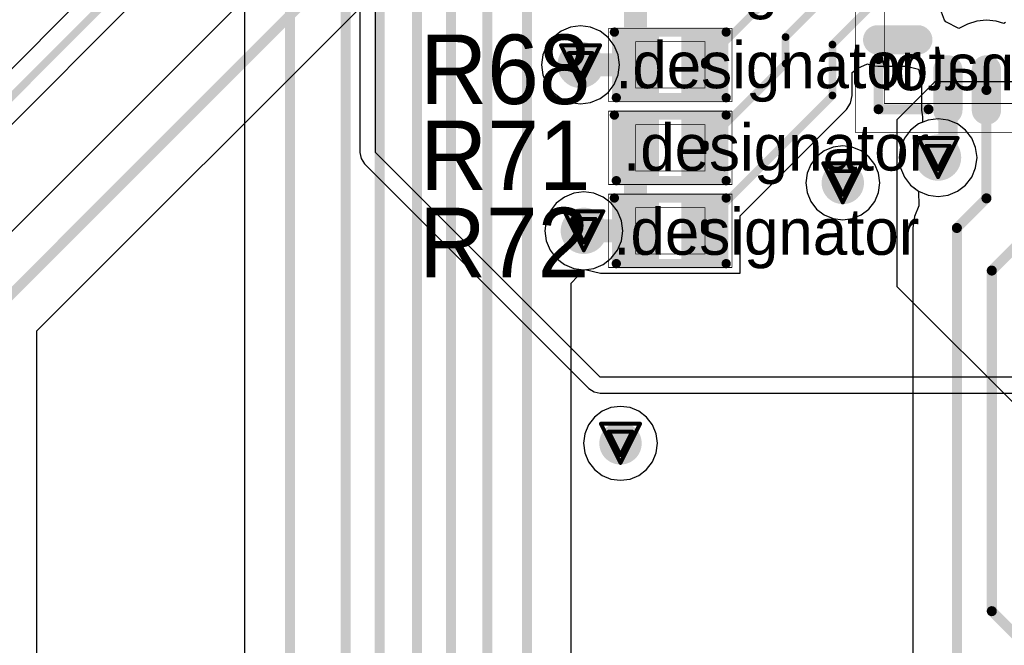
# Model space of a CAD drawing. Header units: millimetres. Extents: x 138 to 555, y 26 to 334.
# Tile 339 of 656: x 166 to 178, y 258 to 266. Entities that reach past the tile are written whole.
import ezdxf

# ---------------------------------------------------------------- set-up
doc = ezdxf.new("R2010")
doc.units = ezdxf.units.MM
for name, color, linetype in [('BottomLayer', 5, 'Continuous'), ('DrillDrawing', 1, 'Continuous'), ('Mechanical20', 56, 'Continuous'), ('Mechanical27', 56, 'Continuous'), ('Mechanical30', 56, 'Continuous'), ('MidLayer1', 16, 'Continuous'), ('MidLayer2', 76, 'Continuous'), ('MidLayer3', 90, 'Continuous'), ('MidLayer4', 156, 'Continuous'), ('MultiLayer', 9, 'Continuous'), ('TopLayer', 1, 'Continuous'), ('TopOverlay', 2, 'Continuous'), ('TopPaste', 8, 'Continuous'), ('TopSolder', 216, 'Continuous'), ('ViaHoleLayer', 16, 'Continuous')]:
    doc.layers.add(name, color=color, linetype=linetype)

# ---------------------------------------------------------------- blocks, each defined once
blk = doc.blocks.new('ICC_QFN64_EPAD_9X9_P050_510')
at = {"layer": 'Mechanical20', "const_width": 0.01}
for points in [[(4.95, -4.95), (4.95, 4.95)], [(4.95, -4.95), (-4.95, -4.95)]]:
    blk.add_lwpolyline(points, dxfattribs=at)
at = {"layer": 'Mechanical20', "const_width": 0.005}
blk.add_lwpolyline([(4.948, -4.95, 1), (4.952, -4.95, 1)], format="xyb", close=True, dxfattribs=at)
blk.add_lwpolyline([(4.948, -4.95, 1), (4.952, -4.95, 1)], format="xyb", close=True, dxfattribs=at)
at = {"layer": 'Mechanical27', "const_width": 0.01}
for points in [[(4.575, -4.575), (4.575, 4.575)], [(4.575, -4.575), (-4.575, -4.575)]]:
    blk.add_lwpolyline(points, dxfattribs=at)
at = {"layer": 'Mechanical27', "const_width": 0.005}
blk.add_lwpolyline([(4.573, -4.575, 1), (4.577, -4.575, 1)], format="xyb", close=True, dxfattribs=at)
blk.add_lwpolyline([(4.573, -4.575, 1), (4.577, -4.575, 1)], format="xyb", close=True, dxfattribs=at)
at = {"layer": 'TopLayer', "const_width": 0.28}
for points in [[(4.66, -3.25), (4.14, -3.25)], [(4.66, -3.75), (4.14, -3.75)], [(3.75, -4.14), (3.75, -4.66)]]:
    blk.add_lwpolyline(points, dxfattribs=at)
at = {"layer": 'TopLayer', "const_width": 0.14}
for points in [[(4.07, -3.25, 1), (4.21, -3.25, 1)], [(4.59, -3.25, 1), (4.73, -3.25, 1)], [(4.07, -3.75, 1), (4.21, -3.75, 1)], [(4.59, -3.75, 1), (4.73, -3.75, 1)], [(3.68, -4.14, 1), (3.82, -4.14, 1)], [(3.68, -4.66, 1), (3.82, -4.66, 1)]]:
    blk.add_lwpolyline(points, format="xyb", close=True, dxfattribs=at)
at = {"layer": 'TopOverlay', "const_width": 0.127}
for points in [[(4.65, -4.65), (4.65, -4)], [(4.65, -4.65), (4, -4.65)]]:
    blk.add_lwpolyline(points, dxfattribs=at)
at = {"layer": 'TopOverlay', "const_width": 0.0635}
for points in [[(4.618, -4, 1), (4.682, -4, 1)], [(3.968, -4.65, 1), (4.032, -4.65, 1)], [(4.618, -4.65, 1), (4.682, -4.65, 1)], [(4.618, -4.65, 1), (4.682, -4.65, 1)]]:
    blk.add_lwpolyline(points, format="xyb", close=True, dxfattribs=at)
at = {"layer": 'TopPaste', "const_width": 0.28}
for points in [[(4.66, -3.25), (4.14, -3.25)], [(4.66, -3.75), (4.14, -3.75)], [(3.75, -4.14), (3.75, -4.66)]]:
    blk.add_lwpolyline(points, dxfattribs=at)
at = {"layer": 'TopPaste', "const_width": 0.14}
for points in [[(4.07, -3.25, 1), (4.21, -3.25, 1)], [(4.59, -3.25, 1), (4.73, -3.25, 1)], [(4.07, -3.75, 1), (4.21, -3.75, 1)], [(4.59, -3.75, 1), (4.73, -3.75, 1)], [(3.68, -4.14, 1), (3.82, -4.14, 1)], [(3.68, -4.66, 1), (3.82, -4.66, 1)]]:
    blk.add_lwpolyline(points, format="xyb", close=True, dxfattribs=at)
at = {"layer": 'TopSolder', "const_width": 0.38}
for points in [[(4.66, -3.25), (4.14, -3.25)], [(4.66, -3.75), (4.14, -3.75)], [(3.75, -4.14), (3.75, -4.66)]]:
    blk.add_lwpolyline(points, dxfattribs=at)
at = {"layer": 'TopSolder', "const_width": 0.19}
for points in [[(4.045, -3.25, 1), (4.235, -3.25, 1)], [(4.565, -3.25, 1), (4.755, -3.25, 1)], [(4.045, -3.75, 1), (4.235, -3.75, 1)], [(4.565, -3.75, 1), (4.755, -3.75, 1)], [(3.655, -4.14, 1), (3.845, -4.14, 1)], [(3.655, -4.66, 1), (3.845, -4.66, 1)]]:
    blk.add_lwpolyline(points, format="xyb", close=True, dxfattribs=at)
blk = doc.blocks.new('R0402_744')
at = {"layer": 'Mechanical20', "const_width": 0.01}
for points in [[(-0.8, 0.475), (-0.8, -0.475)], [(0.8, 0.475), (-0.8, 0.475)], [(0.8, 0.475), (0.8, -0.475)], [(0.8, -0.475), (-0.8, -0.475)]]:
    blk.add_lwpolyline(points, dxfattribs=at)
at = {"layer": 'Mechanical20', "const_width": 0.005}
for points in [[(-0.803, 0.475, 1), (-0.798, 0.475, 1)], [(-0.803, 0.475, 1), (-0.798, 0.475, 1)], [(0.798, 0.475, 1), (0.803, 0.475, 1)], [(0.798, 0.475, 1), (0.803, 0.475, 1)], [(-0.803, -0.475, 1), (-0.798, -0.475, 1)], [(-0.803, -0.475, 1), (-0.798, -0.475, 1)], [(0.798, -0.475, 1), (0.803, -0.475, 1)], [(0.798, -0.475, 1), (0.803, -0.475, 1)]]:
    blk.add_lwpolyline(points, format="xyb", close=True, dxfattribs=at)
at = {"layer": 'Mechanical27', "const_width": 0.01}
for points in [[(-0.45, 0.3), (-0.45, -0.3)], [(0.45, 0.3), (-0.45, 0.3)], [(0.45, 0.3), (0.45, -0.3)], [(0.45, -0.3), (-0.45, -0.3)]]:
    blk.add_lwpolyline(points, dxfattribs=at)
at = {"layer": 'Mechanical27', "const_width": 0.005}
for points in [[(-0.452, 0.3, 1), (-0.447, 0.3, 1)], [(-0.452, 0.3, 1), (-0.447, 0.3, 1)], [(0.447, 0.3, 1), (0.452, 0.3, 1)], [(0.447, 0.3, 1), (0.452, 0.3, 1)], [(-0.452, -0.3, 1), (-0.447, -0.3, 1)], [(-0.452, -0.3, 1), (-0.447, -0.3, 1)], [(0.447, -0.3, 1), (0.452, -0.3, 1)], [(0.447, -0.3, 1), (0.452, -0.3, 1)]]:
    blk.add_lwpolyline(points, format="xyb", close=True, dxfattribs=at)
at = {"layer": 'TopLayer'}
for points in [[(-0.195, -0.35), (-0.195, 0.35), (-0.705, -0.35), (-0.705, 0.35)], [(0.705, -0.35), (0.705, 0.35), (0.195, -0.35), (0.195, 0.35)]]:
    blk.add_solid(points, dxfattribs=at)
at = {"layer": 'TopOverlay', "const_width": 0.12}
for points in [[(0.7, 0.425), (-0.725, 0.425)], [(0.725, -0.425), (-0.725, -0.425)]]:
    blk.add_lwpolyline(points, dxfattribs=at)
at = {"layer": 'TopOverlay', "const_width": 0.06}
for points in [[(-0.755, 0.425, 1), (-0.695, 0.425, 1)], [(0.67, 0.425, 1), (0.73, 0.425, 1)], [(-0.755, -0.425, 1), (-0.695, -0.425, 1)], [(0.695, -0.425, 1), (0.755, -0.425, 1)]]:
    blk.add_lwpolyline(points, format="xyb", close=True, dxfattribs=at)
at = {"layer": 'TopPaste'}
for points in [[(-0.195, -0.35), (-0.195, 0.35), (-0.705, -0.35), (-0.705, 0.35)], [(0.705, -0.35), (0.705, 0.35), (0.195, -0.35), (0.195, 0.35)]]:
    blk.add_solid(points, dxfattribs=at)
at = {"layer": 'TopSolder'}
for points in [[(-0.145, -0.4), (-0.145, 0.4), (-0.755, -0.4), (-0.755, 0.4)], [(0.755, -0.4), (0.755, 0.4), (0.145, -0.4), (0.145, 0.4)]]:
    blk.add_solid(points, dxfattribs=at)
blk = doc.blocks.new('R0402_747')
at = {"layer": 'Mechanical20', "const_width": 0.01}
for points in [[(-0.8, 0.475), (-0.8, -0.475)], [(0.8, 0.475), (-0.8, 0.475)], [(0.8, 0.475), (0.8, -0.475)], [(0.8, -0.475), (-0.8, -0.475)]]:
    blk.add_lwpolyline(points, dxfattribs=at)
at = {"layer": 'Mechanical20', "const_width": 0.005}
for points in [[(-0.803, 0.475, 1), (-0.798, 0.475, 1)], [(-0.803, 0.475, 1), (-0.798, 0.475, 1)], [(0.798, 0.475, 1), (0.803, 0.475, 1)], [(0.798, 0.475, 1), (0.803, 0.475, 1)], [(-0.803, -0.475, 1), (-0.798, -0.475, 1)], [(-0.803, -0.475, 1), (-0.798, -0.475, 1)], [(0.798, -0.475, 1), (0.803, -0.475, 1)], [(0.798, -0.475, 1), (0.803, -0.475, 1)]]:
    blk.add_lwpolyline(points, format="xyb", close=True, dxfattribs=at)
at = {"layer": 'Mechanical27', "const_width": 0.01}
for points in [[(-0.45, 0.3), (-0.45, -0.3)], [(0.45, 0.3), (-0.45, 0.3)], [(0.45, 0.3), (0.45, -0.3)], [(0.45, -0.3), (-0.45, -0.3)]]:
    blk.add_lwpolyline(points, dxfattribs=at)
at = {"layer": 'Mechanical27', "const_width": 0.005}
for points in [[(-0.452, 0.3, 1), (-0.447, 0.3, 1)], [(-0.452, 0.3, 1), (-0.447, 0.3, 1)], [(0.447, 0.3, 1), (0.452, 0.3, 1)], [(0.447, 0.3, 1), (0.452, 0.3, 1)], [(-0.452, -0.3, 1), (-0.447, -0.3, 1)], [(-0.452, -0.3, 1), (-0.447, -0.3, 1)], [(0.447, -0.3, 1), (0.452, -0.3, 1)], [(0.447, -0.3, 1), (0.452, -0.3, 1)]]:
    blk.add_lwpolyline(points, format="xyb", close=True, dxfattribs=at)
at = {"layer": 'TopLayer'}
for points in [[(-0.195, -0.35), (-0.195, 0.35), (-0.705, -0.35), (-0.705, 0.35)], [(0.705, -0.35), (0.705, 0.35), (0.195, -0.35), (0.195, 0.35)]]:
    blk.add_solid(points, dxfattribs=at)
at = {"layer": 'TopOverlay', "const_width": 0.12}
for points in [[(0.7, 0.425), (-0.725, 0.425)], [(0.725, -0.425), (-0.725, -0.425)]]:
    blk.add_lwpolyline(points, dxfattribs=at)
at = {"layer": 'TopOverlay', "const_width": 0.06}
for points in [[(-0.755, 0.425, 1), (-0.695, 0.425, 1)], [(0.67, 0.425, 1), (0.73, 0.425, 1)], [(-0.755, -0.425, 1), (-0.695, -0.425, 1)], [(0.695, -0.425, 1), (0.755, -0.425, 1)]]:
    blk.add_lwpolyline(points, format="xyb", close=True, dxfattribs=at)
at = {"layer": 'TopPaste'}
for points in [[(-0.195, -0.35), (-0.195, 0.35), (-0.705, -0.35), (-0.705, 0.35)], [(0.705, -0.35), (0.705, 0.35), (0.195, -0.35), (0.195, 0.35)]]:
    blk.add_solid(points, dxfattribs=at)
at = {"layer": 'TopSolder'}
for points in [[(-0.145, -0.4), (-0.145, 0.4), (-0.755, -0.4), (-0.755, 0.4)], [(0.755, -0.4), (0.755, 0.4), (0.145, -0.4), (0.145, 0.4)]]:
    blk.add_solid(points, dxfattribs=at)
blk = doc.blocks.new('R0402_749')
at = {"layer": 'Mechanical20', "const_width": 0.01}
for points in [[(-0.8, 0.475), (-0.8, -0.475)], [(0.8, 0.475), (-0.8, 0.475)], [(0.8, 0.475), (0.8, -0.475)], [(0.8, -0.475), (-0.8, -0.475)]]:
    blk.add_lwpolyline(points, dxfattribs=at)
at = {"layer": 'Mechanical20', "const_width": 0.005}
for points in [[(-0.803, 0.475, 1), (-0.798, 0.475, 1)], [(-0.803, 0.475, 1), (-0.798, 0.475, 1)], [(0.798, 0.475, 1), (0.803, 0.475, 1)], [(0.798, 0.475, 1), (0.803, 0.475, 1)], [(-0.803, -0.475, 1), (-0.798, -0.475, 1)], [(-0.803, -0.475, 1), (-0.798, -0.475, 1)], [(0.798, -0.475, 1), (0.803, -0.475, 1)], [(0.798, -0.475, 1), (0.803, -0.475, 1)]]:
    blk.add_lwpolyline(points, format="xyb", close=True, dxfattribs=at)
at = {"layer": 'Mechanical27', "const_width": 0.01}
for points in [[(-0.45, 0.3), (-0.45, -0.3)], [(0.45, 0.3), (-0.45, 0.3)], [(0.45, 0.3), (0.45, -0.3)], [(0.45, -0.3), (-0.45, -0.3)]]:
    blk.add_lwpolyline(points, dxfattribs=at)
at = {"layer": 'Mechanical27', "const_width": 0.005}
for points in [[(-0.452, 0.3, 1), (-0.447, 0.3, 1)], [(-0.452, 0.3, 1), (-0.447, 0.3, 1)], [(0.447, 0.3, 1), (0.452, 0.3, 1)], [(0.447, 0.3, 1), (0.452, 0.3, 1)], [(-0.452, -0.3, 1), (-0.447, -0.3, 1)], [(-0.452, -0.3, 1), (-0.447, -0.3, 1)], [(0.447, -0.3, 1), (0.452, -0.3, 1)], [(0.447, -0.3, 1), (0.452, -0.3, 1)]]:
    blk.add_lwpolyline(points, format="xyb", close=True, dxfattribs=at)
at = {"layer": 'TopLayer'}
for points in [[(-0.195, -0.35), (-0.195, 0.35), (-0.705, -0.35), (-0.705, 0.35)], [(0.705, -0.35), (0.705, 0.35), (0.195, -0.35), (0.195, 0.35)]]:
    blk.add_solid(points, dxfattribs=at)
at = {"layer": 'TopOverlay', "const_width": 0.12}
for points in [[(0.7, 0.425), (-0.725, 0.425)], [(0.725, -0.425), (-0.725, -0.425)]]:
    blk.add_lwpolyline(points, dxfattribs=at)
at = {"layer": 'TopOverlay', "const_width": 0.06}
for points in [[(-0.755, 0.425, 1), (-0.695, 0.425, 1)], [(0.67, 0.425, 1), (0.73, 0.425, 1)], [(-0.755, -0.425, 1), (-0.695, -0.425, 1)], [(0.695, -0.425, 1), (0.755, -0.425, 1)]]:
    blk.add_lwpolyline(points, format="xyb", close=True, dxfattribs=at)
at = {"layer": 'TopPaste'}
for points in [[(-0.195, -0.35), (-0.195, 0.35), (-0.705, -0.35), (-0.705, 0.35)], [(0.705, -0.35), (0.705, 0.35), (0.195, -0.35), (0.195, 0.35)]]:
    blk.add_solid(points, dxfattribs=at)
at = {"layer": 'TopSolder'}
for points in [[(-0.145, -0.4), (-0.145, 0.4), (-0.755, -0.4), (-0.755, 0.4)], [(0.755, -0.4), (0.755, 0.4), (0.145, -0.4), (0.145, 0.4)]]:
    blk.add_solid(points, dxfattribs=at)

msp = doc.modelspace()

# ---------------------------------------------------------------- linework, layer by layer
at = {"layer": 'BottomLayer'}
for p, q in [((176.509, 276.563), (164.438, 264.492)), ((164.873, 264.206), (171.777, 271.109)), ((171.704, 269.646), (165.073, 263.016)), ((165.93, 262.261), (172.51, 268.84)), ((172.729, 266.144), (172.625, 266.064)), ((172.851, 266.195), (172.729, 266.144)), ((172.982, 266.212), (172.851, 266.195)), ((173.112, 266.195), (172.982, 266.212)), ((173.234, 266.144), (173.112, 266.195)), ((173.338, 266.064), (173.234, 266.144)), ((172.625, 266.064), (172.545, 265.96)), ((173.418, 265.96), (173.338, 266.064)), ((172.545, 265.96), (172.494, 265.838)), ((173.469, 265.838), (173.418, 265.96)), ((172.494, 265.838), (172.477, 265.707)), ((173.486, 265.707), (173.469, 265.838)), ((172.477, 265.707), (172.494, 265.577)), ((173.469, 265.577), (173.486, 265.707)), ((172.494, 265.577), (172.545, 265.455)), ((173.418, 265.455), (173.469, 265.577)), ((172.545, 265.455), (172.625, 265.351)), ((172.625, 265.351), (172.729, 265.271)), ((173.234, 265.271), (173.338, 265.351)), ((173.338, 265.351), (173.418, 265.455)), ((172.729, 265.271), (172.851, 265.22)), ((172.851, 265.22), (172.982, 265.203)), ((172.982, 265.203), (173.112, 265.22)), ((173.112, 265.22), (173.234, 265.271)), ((177.488, 264.993), (177.366, 264.943)), ((177.618, 265.01), (177.488, 264.993)), ((177.749, 264.993), (177.618, 265.01)), ((177.87, 264.943), (177.749, 264.993)), ((177.262, 264.863), (177.181, 264.758)), ((177.366, 264.943), (177.262, 264.863)), ((177.975, 264.863), (177.87, 264.943)), ((178.055, 264.758), (177.975, 264.863)), ((177.181, 264.758), (177.131, 264.637)), ((178.105, 264.637), (178.055, 264.758)), ((177.131, 264.637), (177.114, 264.506)), ((178.123, 264.506), (178.105, 264.637)), ((177.114, 264.506), (177.131, 264.375)), ((178.105, 264.375), (178.123, 264.506)), ((177.131, 264.375), (177.181, 264.254)), ((178.055, 264.254), (178.105, 264.375)), ((177.181, 264.254), (177.262, 264.149)), ((177.975, 264.149), (178.055, 264.254)), ((177.262, 264.149), (177.366, 264.069)), ((177.366, 264.069), (177.488, 264.019)), ((177.749, 264.019), (177.87, 264.069)), ((177.87, 264.069), (177.975, 264.149)), ((172.772, 263.994), (172.667, 263.914)), ((172.893, 264.045), (172.772, 263.994)), ((173.024, 264.062), (172.893, 264.045)), ((173.154, 264.045), (173.024, 264.062)), ((173.276, 263.994), (173.154, 264.045)), ((173.38, 263.914), (173.276, 263.994)), ((177.488, 264.019), (177.618, 264.002)), ((177.618, 264.002), (177.749, 264.019)), ((172.587, 263.81), (172.537, 263.688)), ((172.667, 263.914), (172.587, 263.81)), ((173.461, 263.81), (173.38, 263.914)), ((173.511, 263.688), (173.461, 263.81)), ((172.537, 263.688), (172.519, 263.557)), ((173.528, 263.557), (173.511, 263.688)), ((172.519, 263.557), (172.537, 263.427)), ((173.511, 263.427), (173.528, 263.557)), ((172.537, 263.427), (172.587, 263.305)), ((173.461, 263.305), (173.511, 263.427)), ((172.587, 263.305), (172.667, 263.201)), ((173.38, 263.201), (173.461, 263.305)), ((172.667, 263.201), (172.772, 263.121)), ((173.276, 263.121), (173.38, 263.201)), ((172.772, 263.121), (172.893, 263.07)), ((172.893, 263.07), (173.024, 263.053)), ((173.024, 263.053), (173.154, 263.07)), ((173.154, 263.07), (173.276, 263.121)), ((165.93, 242.316), (165.93, 262.261))]:
    msp.add_line(p, q, dxfattribs=at)
for points, const_width in [([(164.619, 264.312), (176.689, 276.382)], 0.1), ([(165.36, 262.497), (172.507, 269.644)], 0.13)]:
    msp.add_lwpolyline(points, dxfattribs=dict(at, const_width=const_width))
for points, const_width in [([(172.832, 265.707, 1), (173.132, 265.707, 1)], 0.3), ([(177.468, 264.506, 1), (177.768, 264.506, 1)], 0.3), ([(176.245, 264.178, 1), (176.52, 264.178, 1)], 0.275), ([(172.874, 263.557, 1), (173.174, 263.557, 1)], 0.3), ([(173.362, 260.803, 1), (173.637, 260.803, 1)], 0.275)]:
    msp.add_lwpolyline(points, format="xyb", close=True, dxfattribs=dict(at, const_width=const_width))
at = {"layer": 'DrillDrawing', "const_width": 0.0508}
for points in [[(172.728, 265.961), (173.236, 265.961)], [(172.728, 265.961), (172.982, 265.453)], [(172.982, 265.453), (173.236, 265.961)], [(172.829, 265.86), (173.134, 265.86)], [(172.829, 265.86), (172.982, 265.555)], [(172.982, 265.555), (173.134, 265.86)], [(177.364, 264.76), (177.872, 264.76)], [(177.364, 264.76), (177.618, 264.252)], [(177.618, 264.252), (177.872, 264.76)], [(177.466, 264.658), (177.771, 264.658)], [(177.466, 264.658), (177.618, 264.354)], [(177.618, 264.354), (177.771, 264.658)], [(176.128, 264.432), (176.636, 264.432)], [(176.128, 264.432), (176.382, 263.924)], [(176.382, 263.924), (176.636, 264.432)], [(176.23, 264.33), (176.534, 264.33)], [(176.23, 264.33), (176.382, 264.025)], [(176.382, 264.025), (176.534, 264.33)], [(172.77, 263.811), (173.278, 263.811)], [(172.77, 263.811), (173.024, 263.303)], [(173.024, 263.303), (173.278, 263.811)], [(172.871, 263.71), (173.176, 263.71)], [(172.871, 263.71), (173.024, 263.405)], [(173.024, 263.405), (173.176, 263.71)], [(173.245, 261.057), (173.753, 261.057)], [(173.245, 261.057), (173.499, 260.549)], [(173.499, 260.549), (173.753, 261.057)], [(173.347, 260.955), (173.652, 260.955)], [(173.347, 260.955), (173.499, 260.651)], [(173.499, 260.651), (173.652, 260.955)]]:
    msp.add_lwpolyline(points, dxfattribs=at)
at = {"layer": 'DrillDrawing', "const_width": 0.0254}
for points in [[(172.715, 265.961, 1), (172.74, 265.961, 1)], [(172.715, 265.961, 1), (172.74, 265.961, 1)], [(173.223, 265.961, 1), (173.248, 265.961, 1)], [(173.223, 265.961, 1), (173.248, 265.961, 1)], [(172.817, 265.86, 1), (172.842, 265.86, 1)], [(172.817, 265.86, 1), (172.842, 265.86, 1)], [(173.121, 265.86, 1), (173.147, 265.86, 1)], [(173.121, 265.86, 1), (173.147, 265.86, 1)], [(172.969, 265.555, 1), (172.994, 265.555, 1)], [(172.969, 265.555, 1), (172.994, 265.555, 1)], [(172.969, 265.453, 1), (172.994, 265.453, 1)], [(172.969, 265.453, 1), (172.994, 265.453, 1)], [(177.352, 264.76, 1), (177.377, 264.76, 1)], [(177.352, 264.76, 1), (177.377, 264.76, 1)], [(177.86, 264.76, 1), (177.885, 264.76, 1)], [(177.86, 264.76, 1), (177.885, 264.76, 1)], [(177.453, 264.658, 1), (177.479, 264.658, 1)], [(177.453, 264.658, 1), (177.479, 264.658, 1)], [(177.758, 264.658, 1), (177.783, 264.658, 1)], [(177.758, 264.658, 1), (177.783, 264.658, 1)], [(176.115, 264.432, 1), (176.141, 264.432, 1)], [(176.115, 264.432, 1), (176.141, 264.432, 1)], [(176.623, 264.432, 1), (176.649, 264.432, 1)], [(176.623, 264.432, 1), (176.649, 264.432, 1)], [(176.217, 264.33, 1), (176.242, 264.33, 1)], [(176.217, 264.33, 1), (176.242, 264.33, 1)], [(176.522, 264.33, 1), (176.547, 264.33, 1)], [(176.522, 264.33, 1), (176.547, 264.33, 1)], [(177.606, 264.354, 1), (177.631, 264.354, 1)], [(177.606, 264.354, 1), (177.631, 264.354, 1)], [(177.606, 264.252, 1), (177.631, 264.252, 1)], [(177.606, 264.252, 1), (177.631, 264.252, 1)], [(176.369, 264.025, 1), (176.395, 264.025, 1)], [(176.369, 264.025, 1), (176.395, 264.025, 1)], [(176.369, 263.924, 1), (176.395, 263.924, 1)], [(176.369, 263.924, 1), (176.395, 263.924, 1)], [(172.757, 263.811, 1), (172.782, 263.811, 1)], [(172.757, 263.811, 1), (172.782, 263.811, 1)], [(173.265, 263.811, 1), (173.29, 263.811, 1)], [(173.265, 263.811, 1), (173.29, 263.811, 1)], [(172.859, 263.71, 1), (172.884, 263.71, 1)], [(172.859, 263.71, 1), (172.884, 263.71, 1)], [(173.163, 263.71, 1), (173.189, 263.71, 1)], [(173.163, 263.71, 1), (173.189, 263.71, 1)], [(173.011, 263.405, 1), (173.036, 263.405, 1)], [(173.011, 263.405, 1), (173.036, 263.405, 1)], [(173.011, 263.303, 1), (173.036, 263.303, 1)], [(173.011, 263.303, 1), (173.036, 263.303, 1)], [(173.233, 261.057, 1), (173.258, 261.057, 1)], [(173.233, 261.057, 1), (173.258, 261.057, 1)], [(173.741, 261.057, 1), (173.766, 261.057, 1)], [(173.741, 261.057, 1), (173.766, 261.057, 1)], [(173.334, 260.955, 1), (173.36, 260.955, 1)], [(173.334, 260.955, 1), (173.36, 260.955, 1)], [(173.639, 260.955, 1), (173.664, 260.955, 1)], [(173.639, 260.955, 1), (173.664, 260.955, 1)], [(173.487, 260.651, 1), (173.512, 260.651, 1)], [(173.487, 260.651, 1), (173.512, 260.651, 1)], [(173.487, 260.549, 1), (173.512, 260.549, 1)], [(173.487, 260.549, 1), (173.512, 260.549, 1)]]:
    msp.add_lwpolyline(points, format="xyb", close=True, dxfattribs=at)
at = {"layer": 'MidLayer1'}
for p, q in [((177.089, 265.001), (177.579, 265.492)), ((177.579, 265.492), (180.143, 265.491)), ((177.089, 262.832), (177.089, 265.001)), ((181.919, 258.002), (177.089, 262.832))]:
    msp.add_line(p, q, dxfattribs=at)
for points, const_width in [([(172.832, 265.707, 1), (173.132, 265.707, 1)], 0.3), ([(177.468, 264.506, 1), (177.768, 264.506, 1)], 0.3), ([(176.245, 264.178, 1), (176.52, 264.178, 1)], 0.275), ([(172.874, 263.557, 1), (173.174, 263.557, 1)], 0.3), ([(173.362, 260.803, 1), (173.637, 260.803, 1)], 0.275)]:
    msp.add_lwpolyline(points, format="xyb", close=True, dxfattribs=dict(at, const_width=const_width))
at = {"layer": 'MidLayer2'}
for p, q in [((172.729, 266.144), (172.625, 266.064)), ((172.851, 266.195), (172.729, 266.144)), ((172.982, 266.212), (172.851, 266.195)), ((173.112, 266.195), (172.982, 266.212)), ((173.234, 266.144), (173.112, 266.195)), ((173.338, 266.064), (173.234, 266.144)), ((172.625, 266.064), (172.545, 265.96)), ((173.418, 265.96), (173.338, 266.064)), ((172.545, 265.96), (172.494, 265.838)), ((173.469, 265.838), (173.418, 265.96)), ((172.494, 265.838), (172.477, 265.707)), ((173.486, 265.707), (173.469, 265.838)), ((172.477, 265.707), (172.494, 265.577)), ((173.469, 265.577), (173.486, 265.707)), ((172.494, 265.577), (172.545, 265.455)), ((173.418, 265.455), (173.469, 265.577)), ((172.545, 265.455), (172.625, 265.351)), ((172.625, 265.351), (172.729, 265.271)), ((173.234, 265.271), (173.338, 265.351)), ((173.338, 265.351), (173.418, 265.455)), ((172.729, 265.271), (172.851, 265.22)), ((172.851, 265.22), (172.982, 265.203)), ((172.982, 265.203), (173.112, 265.22)), ((173.112, 265.22), (173.234, 265.271)), ((177.488, 264.993), (177.366, 264.943)), ((177.618, 265.01), (177.488, 264.993)), ((177.749, 264.993), (177.618, 265.01)), ((177.87, 264.943), (177.749, 264.993)), ((177.262, 264.863), (177.181, 264.758)), ((177.366, 264.943), (177.262, 264.863)), ((177.975, 264.863), (177.87, 264.943)), ((178.055, 264.758), (177.975, 264.863)), ((177.181, 264.758), (177.131, 264.637)), ((178.105, 264.637), (178.055, 264.758)), ((177.131, 264.637), (177.114, 264.506)), ((178.123, 264.506), (178.105, 264.637)), ((177.114, 264.506), (177.131, 264.375)), ((178.105, 264.375), (178.123, 264.506)), ((177.131, 264.375), (177.181, 264.254)), ((178.055, 264.254), (178.105, 264.375)), ((177.181, 264.254), (177.262, 264.149)), ((177.975, 264.149), (178.055, 264.254)), ((177.262, 264.149), (177.366, 264.069)), ((177.366, 264.069), (177.488, 264.019)), ((177.749, 264.019), (177.87, 264.069)), ((177.87, 264.069), (177.975, 264.149)), ((172.772, 263.994), (172.667, 263.914)), ((172.893, 264.045), (172.772, 263.994)), ((173.024, 264.062), (172.893, 264.045)), ((173.154, 264.045), (173.024, 264.062)), ((173.276, 263.994), (173.154, 264.045)), ((173.38, 263.914), (173.276, 263.994)), ((177.488, 264.019), (177.618, 264.002)), ((177.618, 264.002), (177.749, 264.019)), ((172.587, 263.81), (172.537, 263.688)), ((172.667, 263.914), (172.587, 263.81)), ((173.461, 263.81), (173.38, 263.914)), ((173.511, 263.688), (173.461, 263.81)), ((172.537, 263.688), (172.519, 263.557)), ((173.528, 263.557), (173.511, 263.688)), ((172.519, 263.557), (172.537, 263.427)), ((173.511, 263.427), (173.528, 263.557)), ((172.537, 263.427), (172.587, 263.305)), ((173.461, 263.305), (173.511, 263.427)), ((172.587, 263.305), (172.667, 263.201)), ((173.38, 263.201), (173.461, 263.305)), ((172.667, 263.201), (172.772, 263.121)), ((173.276, 263.121), (173.38, 263.201)), ((172.772, 263.121), (172.893, 263.07)), ((172.893, 263.07), (173.024, 263.053)), ((173.024, 263.053), (173.154, 263.07)), ((173.154, 263.07), (173.276, 263.121))]:
    msp.add_line(p, q, dxfattribs=at)
for points, const_width in [([(172.832, 265.707, 1), (173.132, 265.707, 1)], 0.3), ([(177.468, 264.506, 1), (177.768, 264.506, 1)], 0.3), ([(176.245, 264.178, 1), (176.52, 264.178, 1)], 0.275), ([(172.874, 263.557, 1), (173.174, 263.557, 1)], 0.3), ([(173.362, 260.803, 1), (173.637, 260.803, 1)], 0.275)]:
    msp.add_lwpolyline(points, format="xyb", close=True, dxfattribs=dict(at, const_width=const_width))
at = {"layer": 'MidLayer3'}
for p, q in [((172.729, 266.144), (172.625, 266.064)), ((172.851, 266.195), (172.729, 266.144)), ((172.982, 266.212), (172.851, 266.195)), ((173.112, 266.195), (172.982, 266.212)), ((173.234, 266.144), (173.112, 266.195)), ((173.338, 266.064), (173.234, 266.144)), ((172.625, 266.064), (172.545, 265.96)), ((173.418, 265.96), (173.338, 266.064)), ((172.545, 265.96), (172.494, 265.838)), ((173.469, 265.838), (173.418, 265.96)), ((172.494, 265.838), (172.477, 265.707)), ((173.486, 265.707), (173.469, 265.838)), ((172.477, 265.707), (172.494, 265.577)), ((173.469, 265.577), (173.486, 265.707)), ((172.494, 265.577), (172.545, 265.455)), ((173.418, 265.455), (173.469, 265.577)), ((172.545, 265.455), (172.625, 265.351)), ((172.625, 265.351), (172.729, 265.271)), ((173.234, 265.271), (173.338, 265.351)), ((173.338, 265.351), (173.418, 265.455)), ((172.729, 265.271), (172.851, 265.22)), ((172.851, 265.22), (172.982, 265.203)), ((172.982, 265.203), (173.112, 265.22)), ((173.112, 265.22), (173.234, 265.271)), ((177.488, 264.993), (177.366, 264.943)), ((177.618, 265.01), (177.488, 264.993)), ((177.749, 264.993), (177.618, 265.01)), ((177.87, 264.943), (177.749, 264.993)), ((177.262, 264.863), (177.181, 264.758)), ((177.366, 264.943), (177.262, 264.863)), ((177.975, 264.863), (177.87, 264.943)), ((178.055, 264.758), (177.975, 264.863)), ((177.181, 264.758), (177.131, 264.637)), ((178.105, 264.637), (178.055, 264.758)), ((177.131, 264.637), (177.114, 264.506)), ((178.123, 264.506), (178.105, 264.637)), ((177.114, 264.506), (177.131, 264.375)), ((178.105, 264.375), (178.123, 264.506)), ((177.131, 264.375), (177.181, 264.254)), ((178.055, 264.254), (178.105, 264.375)), ((177.181, 264.254), (177.262, 264.149)), ((177.975, 264.149), (178.055, 264.254)), ((177.262, 264.149), (177.366, 264.069)), ((177.366, 264.069), (177.488, 264.019)), ((177.749, 264.019), (177.87, 264.069)), ((177.87, 264.069), (177.975, 264.149)), ((172.772, 263.994), (172.667, 263.914)), ((172.893, 264.045), (172.772, 263.994)), ((173.024, 264.062), (172.893, 264.045)), ((173.154, 264.045), (173.024, 264.062)), ((173.276, 263.994), (173.154, 264.045)), ((173.38, 263.914), (173.276, 263.994)), ((177.488, 264.019), (177.618, 264.002)), ((177.618, 264.002), (177.749, 264.019)), ((172.587, 263.81), (172.537, 263.688)), ((172.667, 263.914), (172.587, 263.81)), ((173.461, 263.81), (173.38, 263.914)), ((173.511, 263.688), (173.461, 263.81)), ((172.537, 263.688), (172.519, 263.557)), ((173.528, 263.557), (173.511, 263.688)), ((172.519, 263.557), (172.537, 263.427)), ((173.511, 263.427), (173.528, 263.557)), ((172.537, 263.427), (172.587, 263.305)), ((173.461, 263.305), (173.511, 263.427)), ((172.587, 263.305), (172.667, 263.201)), ((173.38, 263.201), (173.461, 263.305)), ((172.667, 263.201), (172.772, 263.121)), ((173.276, 263.121), (173.38, 263.201)), ((172.772, 263.121), (172.893, 263.07)), ((172.893, 263.07), (173.024, 263.053)), ((173.024, 263.053), (173.154, 263.07)), ((173.154, 263.07), (173.276, 263.121))]:
    msp.add_line(p, q, dxfattribs=at)
for points, const_width in [([(172.832, 265.707, 1), (173.132, 265.707, 1)], 0.3), ([(177.468, 264.506, 1), (177.768, 264.506, 1)], 0.3), ([(176.245, 264.178, 1), (176.52, 264.178, 1)], 0.275), ([(172.874, 263.557, 1), (173.174, 263.557, 1)], 0.3), ([(173.362, 260.803, 1), (173.637, 260.803, 1)], 0.275)]:
    msp.add_lwpolyline(points, format="xyb", close=True, dxfattribs=dict(at, const_width=const_width))
at = {"layer": 'MidLayer4'}
for p, q in [((170.323, 264.571), (170.323, 275.755)), ((170.119, 275.492), (170.119, 264.571)), ((177.488, 264.993), (177.366, 264.943)), ((177.618, 265.01), (177.488, 264.993)), ((177.749, 264.993), (177.618, 265.01)), ((177.87, 264.943), (177.749, 264.993)), ((177.262, 264.863), (177.181, 264.758)), ((177.366, 264.943), (177.262, 264.863)), ((177.975, 264.863), (177.87, 264.943)), ((178.055, 264.758), (177.975, 264.863)), ((177.181, 264.758), (177.131, 264.637)), ((178.105, 264.637), (178.055, 264.758)), ((176.142, 264.593), (176.043, 264.517)), ((176.258, 264.641), (176.142, 264.593)), ((176.382, 264.657), (176.258, 264.641)), ((176.506, 264.641), (176.382, 264.657)), ((176.622, 264.593), (176.506, 264.641)), ((176.721, 264.517), (176.622, 264.593)), ((177.131, 264.637), (177.114, 264.506)), ((178.123, 264.506), (178.105, 264.637)), ((170.119, 264.571), (170.135, 264.493)), ((170.135, 264.493), (170.179, 264.427)), ((173.235, 261.659), (170.323, 264.571)), ((176.043, 264.517), (175.967, 264.417)), ((176.797, 264.417), (176.721, 264.517)), ((177.114, 264.506), (177.131, 264.375)), ((178.105, 264.375), (178.123, 264.506)), ((170.179, 264.427), (170.179, 264.427)), ((170.179, 264.427), (173.09, 261.515)), ((175.967, 264.417), (175.919, 264.302)), ((176.845, 264.302), (176.797, 264.417)), ((177.131, 264.375), (177.181, 264.254)), ((178.055, 264.254), (178.105, 264.375)), ((175.919, 264.302), (175.903, 264.178)), ((176.861, 264.178), (176.845, 264.302)), ((177.181, 264.254), (177.262, 264.149)), ((177.975, 264.149), (178.055, 264.254)), ((175.903, 264.178), (175.919, 264.054)), ((176.845, 264.054), (176.861, 264.178)), ((177.262, 264.149), (177.366, 264.069)), ((177.366, 264.069), (177.488, 264.019)), ((177.749, 264.019), (177.87, 264.069)), ((177.87, 264.069), (177.975, 264.149)), ((175.919, 264.054), (175.967, 263.938)), ((175.967, 263.938), (176.043, 263.839)), ((176.721, 263.839), (176.797, 263.938)), ((176.797, 263.938), (176.845, 264.054)), ((177.488, 264.019), (177.618, 264.002)), ((177.618, 264.002), (177.749, 264.019)), ((176.043, 263.839), (176.142, 263.763)), ((176.622, 263.763), (176.721, 263.839)), ((176.142, 263.763), (176.258, 263.715)), ((176.258, 263.715), (176.382, 263.699)), ((176.382, 263.699), (176.506, 263.715)), ((176.506, 263.715), (176.622, 263.763)), ((186.256, 261.659), (173.235, 261.659)), ((173.09, 261.515), (173.157, 261.471)), ((173.157, 261.471), (173.235, 261.455)), ((173.235, 261.455), (186.002, 261.455)), ((173.375, 261.266), (173.26, 261.218)), ((173.499, 261.282), (173.375, 261.266)), ((173.623, 261.266), (173.499, 261.282)), ((173.739, 261.218), (173.623, 261.266)), ((173.161, 261.142), (173.084, 261.042)), ((173.26, 261.218), (173.161, 261.142)), ((173.838, 261.142), (173.739, 261.218)), ((173.914, 261.042), (173.838, 261.142)), ((173.084, 261.042), (173.037, 260.927)), ((173.962, 260.927), (173.914, 261.042)), ((173.037, 260.927), (173.02, 260.803)), ((173.978, 260.803), (173.962, 260.927)), ((173.02, 260.803), (173.037, 260.679)), ((173.962, 260.679), (173.978, 260.803)), ((173.037, 260.679), (173.084, 260.563)), ((173.914, 260.563), (173.962, 260.679)), ((173.084, 260.563), (173.161, 260.464)), ((173.838, 260.464), (173.914, 260.563)), ((173.161, 260.464), (173.26, 260.388)), ((173.26, 260.388), (173.375, 260.34)), ((173.623, 260.34), (173.739, 260.388)), ((173.739, 260.388), (173.838, 260.464)), ((173.375, 260.34), (173.499, 260.324)), ((173.499, 260.324), (173.623, 260.34))]:
    msp.add_line(p, q, dxfattribs=at)
for points, const_width in [([(172.832, 265.707, 1), (173.132, 265.707, 1)], 0.3), ([(177.468, 264.506, 1), (177.768, 264.506, 1)], 0.3), ([(176.245, 264.178, 1), (176.52, 264.178, 1)], 0.275), ([(172.874, 263.557, 1), (173.174, 263.557, 1)], 0.3), ([(173.362, 260.803, 1), (173.637, 260.803, 1)], 0.275)]:
    msp.add_lwpolyline(points, format="xyb", close=True, dxfattribs=dict(at, const_width=const_width))
at = {"layer": 'MultiLayer'}
for points, const_width in [([(172.832, 265.707, 1), (173.132, 265.707, 1)], 0.3), ([(177.468, 264.506, 1), (177.768, 264.506, 1)], 0.3), ([(176.245, 264.178, 1), (176.52, 264.178, 1)], 0.275), ([(172.874, 263.557, 1), (173.174, 263.557, 1)], 0.3), ([(173.362, 260.803, 1), (173.637, 260.803, 1)], 0.275)]:
    msp.add_lwpolyline(points, format="xyb", close=True, dxfattribs=dict(at, const_width=const_width))
at = {"layer": 'TopLayer'}
for p, q in [((168.625, 267.213), (168.625, 248.146)), ((177.702, 266.288), (177.664, 266.389)), ((177.718, 266.265), (177.702, 266.288)), ((177.888, 266.177), (177.718, 266.265)), ((177.999, 266.237), (177.888, 266.177)), ((178.12, 266.273), (177.999, 266.237)), ((178.245, 266.285), (178.12, 266.273)), ((178.371, 266.273), (178.245, 266.285)), ((178.469, 266.243), (178.371, 266.273)), ((178.492, 266.255), (178.469, 266.243)), ((176.503, 265.607), (176.577, 265.666)), ((176.503, 265.311), (176.503, 265.607)), ((176.577, 265.666), (176.703, 265.719)), ((176.703, 265.719), (176.747, 265.701)), ((176.747, 265.701), (176.835, 265.689)), ((176.835, 265.689), (177.207, 265.689)), ((177.207, 265.689), (177.365, 265.652)), ((177.365, 265.652), (177.403, 265.494)), ((177.403, 265.494), (177.403, 265.122)), ((176.429, 265.13), (176.484, 265.213)), ((176.484, 265.213), (176.503, 265.311)), ((175.05, 263.752), (176.429, 265.13)), ((177.403, 265.122), (177.414, 265.034)), ((177.418, 264.964), (177.366, 264.943)), ((177.414, 265.034), (177.418, 265.025)), ((177.418, 265.025), (177.418, 264.964)), ((177.262, 264.863), (177.181, 264.758)), ((177.366, 264.943), (177.262, 264.863)), ((177.181, 264.758), (177.131, 264.637)), ((177.131, 264.637), (177.114, 264.506)), ((177.114, 264.506), (177.131, 264.375)), ((177.131, 264.375), (177.181, 264.254)), ((177.181, 264.254), (177.262, 264.149)), ((177.262, 264.149), (177.307, 264.114)), ((177.307, 264.114), (177.366, 264.069)), ((177.366, 264.069), (177.368, 263.879)), ((177.368, 263.879), (177.311, 263.742)), ((175.05, 263.007), (175.05, 263.752)), ((177.311, 263.742), (177.292, 263.594)), ((177.292, 263.594), (177.292, 248.258)), ((172.858, 262.877), (173.024, 263.053)), ((173.024, 263.053), (173.04, 263.055)), ((173.04, 263.055), (173.24, 263.007)), ((173.24, 263.007), (173.24, 263.007)), ((173.24, 263.007), (175.05, 263.007)), ((172.858, 250.008), (172.858, 262.877))]:
    msp.add_line(p, q, dxfattribs=at)
for points, const_width in [([(169.935, 247.522), (169.935, 270.622)], 0.13), ([(170.378, 248.111), (170.378, 270.511)], 0.13), ([(170.86, 248.44), (170.86, 270.375)], 0.13), ([(171.3, 248.916), (171.3, 270.154)], 0.13), ([(171.772, 249.327), (171.772, 269.778)], 0.13), ([(172.288, 249.772), (172.288, 268.609)], 0.13), ([(169.213, 247.571), (169.213, 267.449)], 0.13), ([(174.595, 265.75), (176.378, 267.532)], 0.1), ([(175.641, 266.068), (176.605, 267.032)], 0.1), ([(173.695, 265.707), (173.695, 266.782)], 0.3), ([(176.248, 265.97), (176.81, 266.532)], 0.1), ([(175.641, 265.723), (175.641, 266.068)], 0.1), ([(176.248, 265.311), (176.248, 265.97)], 0.1), ([(172.982, 265.707), (173.695, 265.707)], 0.3), ([(174.595, 265.707), (174.595, 265.75)], 0.1), ([(174.595, 264.677), (175.641, 265.723)], 0.1), ([(177.745, 264.633), (177.745, 265.382)], 0.25), ([(174.595, 263.658), (176.248, 265.311)], 0.1), ([(178.245, 263.978), (178.245, 265.382)], 0.13), ([(173.695, 263.557), (173.695, 264.632)], 0.3), ([(174.595, 264.632), (174.595, 264.677)], 0.1), ([(177.618, 264.506), (177.745, 264.633)], 0.25), ([(177.862, 263.594), (178.245, 263.978)], 0.13), ([(173.024, 263.557), (173.695, 263.557)], 0.3), ([(174.595, 263.557), (174.595, 263.658)], 0.1), ([(177.862, 248.258), (177.862, 263.594)], 0.13), ([(178.315, 263.042), (178.745, 263.473)], 0.13), ([(178.315, 258.628), (178.315, 263.042)], 0.13), ([(178.315, 258.628), (179.87, 257.072)], 0.13)]:
    msp.add_lwpolyline(points, dxfattribs=dict(at, const_width=const_width))
for points, const_width in [([(175.616, 266.068, 1), (175.666, 266.068, 1)], 0.05), ([(175.616, 266.068, 1), (175.666, 266.068, 1)], 0.05), ([(172.832, 265.707, 1), (173.132, 265.707, 1)], 0.3), ([(176.223, 265.97, 1), (176.273, 265.97, 1)], 0.05), ([(176.223, 265.97, 1), (176.273, 265.97, 1)], 0.05), ([(172.907, 265.707, 1), (173.057, 265.707, 1)], 0.15), ([(173.62, 265.707, 1), (173.77, 265.707, 1)], 0.15), ([(173.62, 265.707, 1), (173.77, 265.707, 1)], 0.15), ([(174.57, 265.75, 1), (174.62, 265.75, 1)], 0.05), ([(174.57, 265.75, 1), (174.62, 265.75, 1)], 0.05), ([(174.57, 265.707, 1), (174.62, 265.707, 1)], 0.05), ([(175.616, 265.723, 1), (175.666, 265.723, 1)], 0.05), ([(175.616, 265.723, 1), (175.666, 265.723, 1)], 0.05), ([(177.683, 265.382, 1), (177.808, 265.382, 1)], 0.125), ([(176.223, 265.311, 1), (176.273, 265.311, 1)], 0.05), ([(176.223, 265.311, 1), (176.273, 265.311, 1)], 0.05), ([(178.213, 265.382, 1), (178.278, 265.382, 1)], 0.065), ([(173.62, 264.632, 1), (173.77, 264.632, 1)], 0.15), ([(174.57, 264.677, 1), (174.62, 264.677, 1)], 0.05), ([(174.57, 264.677, 1), (174.62, 264.677, 1)], 0.05), ([(177.468, 264.506, 1), (177.768, 264.506, 1)], 0.3), ([(177.683, 264.633, 1), (177.808, 264.633, 1)], 0.125), ([(177.683, 264.633, 1), (177.808, 264.633, 1)], 0.125), ([(174.57, 264.632, 1), (174.62, 264.632, 1)], 0.05), ([(177.556, 264.506, 1), (177.681, 264.506, 1)], 0.125), ([(176.245, 264.178, 1), (176.52, 264.178, 1)], 0.275), ([(178.213, 263.978, 1), (178.278, 263.978, 1)], 0.065), ([(178.213, 263.978, 1), (178.278, 263.978, 1)], 0.065), ([(172.874, 263.557, 1), (173.174, 263.557, 1)], 0.3), ([(172.949, 263.557, 1), (173.099, 263.557, 1)], 0.15), ([(173.62, 263.557, 1), (173.77, 263.557, 1)], 0.15), ([(173.62, 263.557, 1), (173.77, 263.557, 1)], 0.15), ([(174.57, 263.658, 1), (174.62, 263.658, 1)], 0.05), ([(174.57, 263.658, 1), (174.62, 263.658, 1)], 0.05), ([(174.57, 263.557, 1), (174.62, 263.557, 1)], 0.05), ([(177.829, 263.594, 1), (177.894, 263.594, 1)], 0.065), ([(177.829, 263.594, 1), (177.894, 263.594, 1)], 0.065), ([(178.282, 263.042, 1), (178.347, 263.042, 1)], 0.065), ([(178.282, 263.042, 1), (178.347, 263.042, 1)], 0.065), ([(173.362, 260.803, 1), (173.637, 260.803, 1)], 0.275), ([(178.282, 258.628, 1), (178.347, 258.628, 1)], 0.065), ([(178.282, 258.628, 1), (178.347, 258.628, 1)], 0.065)]:
    msp.add_lwpolyline(points, format="xyb", close=True, dxfattribs=dict(at, const_width=const_width))
at = {"layer": 'ViaHoleLayer', "const_width": 0.15}
for points in [[(172.907, 265.707, 1), (173.057, 265.707, 1)], [(177.543, 264.506, 1), (177.693, 264.506, 1)], [(176.307, 264.178, 1), (176.457, 264.178, 1)], [(172.949, 263.557, 1), (173.099, 263.557, 1)], [(173.424, 260.803, 1), (173.574, 260.803, 1)]]:
    msp.add_lwpolyline(points, format="xyb", close=True, dxfattribs=at)

# ---------------------------------------------------------------- block references
for name, p, rotation in [('ICC_QFN64_EPAD_9X9_P050_510', (181.495, 269.782), 270), ('R0402_744', (174.145, 265.707), 180), ('R0402_747', (174.145, 264.632), 180), ('R0402_749', (174.145, 263.557), 180)]:
    msp.add_blockref(name, p, dxfattribs=dict(rotation=rotation))

# ---------------------------------------------------------------- texts
at = {"layer": 'Mechanical27'}
for p in [(173.406, 266.471), (173.431, 265.405), (173.533, 264.338), (173.406, 263.246)]:
    msp.add_text('.designator', height=0.6, dxfattribs=at).set_placement(p)
at = {"layer": 'Mechanical30', "text_generation_flag": 2}
msp.add_text('.designator', height=0.6, dxfattribs=at).set_placement((180.746, 265.379))
at = {"layer": 'TopOverlay'}
for s, p in [('R68', (170.902, 265.2)), ('R71', (170.902, 264.086)), ('R72', (170.886, 262.956))]:
    msp.add_text(s, height=0.9, dxfattribs=at).set_placement(p)

doc.saveas('drawing.dxf')
